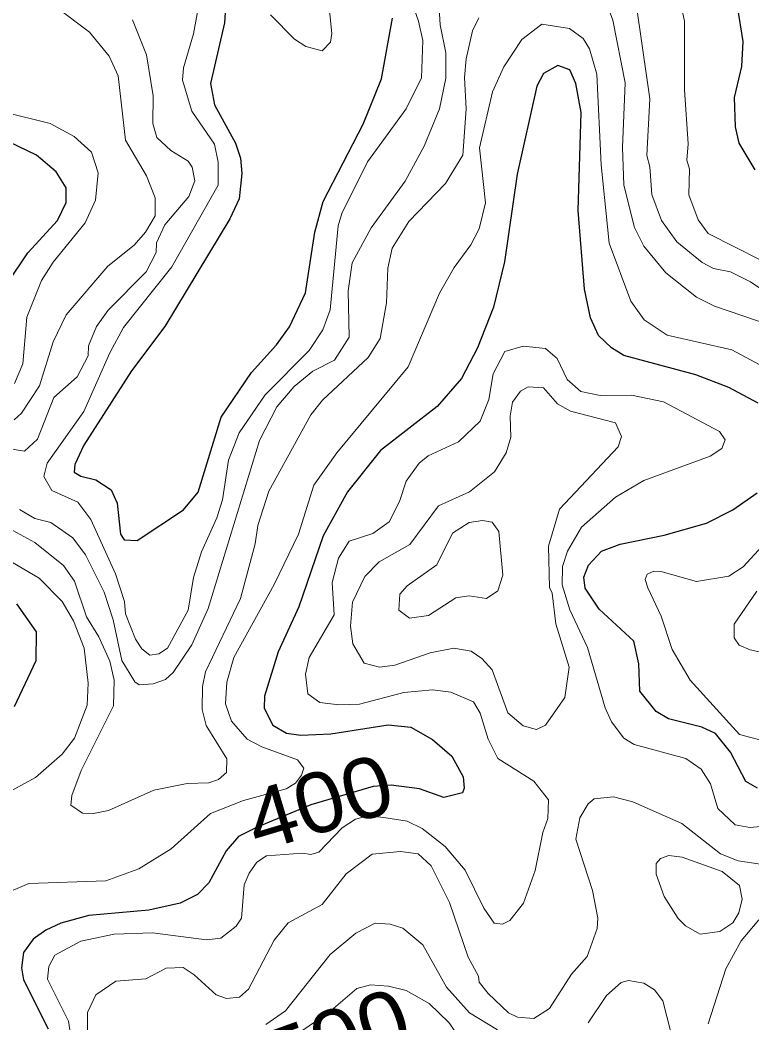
# Model space of a CAD drawing. Extents: x 673.6 to 698.9, y 7012 to 7040.1.
# Drawn here: x 682.883 to 683.856, y 7013.137 to 7014.47 of the extents above; entities that cross this region are included whole.
import ezdxf
from ezdxf.enums import TextEntityAlignment as Align

# ---------------------------------------------------------------- set-up
doc = ezdxf.new("R2010")
doc.units = 0
doc.header["$LTSCALE"] = 0.032
doc.layers.add('1', color=7, linetype='Continuous', lineweight=25)
doc.layers.add('2', color=7, linetype='Continuous', lineweight=13)
doc.layers.add('61', color=7, linetype='Continuous')

msp = doc.modelspace()

# ---------------------------------------------------------------- linework, layer by layer
at = {"layer": '1'}
for points in [[(683.1565, 7014.4866), (683.1552, 7014.4659), (683.1364, 7014.3852), (683.1418, 7014.3568), (683.1696, 7014.3062), (683.1763, 7014.2861), (683.1779, 7014.2656), (683.1746, 7014.2322), (683.1623, 7014.2055), (683.0758, 7014.0623), (683.0316, 7014.0033), (682.9681, 7013.9048), (682.9562, 7013.8789), (682.9554, 7013.869), (682.9643, 7013.8635), (682.984, 7013.8587), (683.0044, 7013.8455), (683.0126, 7013.8276), (683.0169, 7013.7865), (683.0218, 7013.779), (683.0389, 7013.778), (683.1007, 7013.8186), (683.1199, 7013.8424), (683.1505, 7013.9417), (683.1909, 7014.0014), (683.2244, 7014.038), (683.2415, 7014.0617), (683.2625, 7014.1069), (683.275, 7014.1879), (683.2864, 7014.2286), (683.3394, 7014.3313), (683.3636, 7014.3913), (683.3783, 7014.4722)], [(683.8361, 7014.4882), (683.8436, 7014.4409), (683.8419, 7014.4078), (683.8321, 7014.3666), (683.8337, 7014.3276), (683.8386, 7014.3059), (683.8599, 7014.2705)], [(683.8641, 7013.9603), (683.825, 7013.9814), (683.7815, 7013.9983), (683.6859, 7014.024), (683.6691, 7014.0341), (683.6519, 7014.0506), (683.6416, 7014.0738), (683.6334, 7014.112), (683.6249, 7014.2167), (683.629, 7014.3469), (683.622, 7014.3854), (683.6141, 7014.4035), (683.5982, 7014.4094), (683.5788, 7014.3984), (683.5699, 7014.3816), (683.5439, 7014.2647), (683.5272, 7014.1484), (683.5124, 7014.0879)], [(682.8686, 7014.1225), (682.8938, 7014.1604), (682.9332, 7014.2034), (682.9445, 7014.2273), (682.9445, 7014.2466), (682.9314, 7014.268), (682.9054, 7014.29), (682.8574, 7014.3132)], [(683.5124, 7014.0879), (683.4914, 7014.0338), (683.4702, 7013.9932), (683.4378, 7013.9562), (683.3623, 7013.8976), (683.3187, 7013.8427)], [(683.3187, 7013.8427), (683.2861, 7013.784), (683.2537, 7013.6899), (683.2263, 7013.63), (683.2083, 7013.5709), (683.2076, 7013.5552), (683.2194, 7013.5326), (683.2375, 7013.5218), (683.2564, 7013.5195), (683.2963, 7013.521), (683.3726, 7013.5332), (683.4025, 7013.5298), (683.4313, 7013.5134), (683.4573, 7013.4914), (683.4721, 7013.464), (683.4736, 7013.4487), (683.4713, 7013.4425), (683.4466, 7013.4365), (683.4143, 7013.448), (683.3764, 7013.4528), (683.3525, 7013.4511), (683.2696, 7013.4266), (683.1983, 7013.3972), (683.1739, 7013.3845), (683.1572, 7013.3654), (683.1344, 7013.3231), (683.119, 7013.3077), (683.0961, 7013.2961), (683.0547, 7013.2866), (682.9748, 7013.2796), (682.9377, 7013.2695), (682.9179, 7013.2603), (682.9008, 7013.248), (682.8879, 7013.2305), (682.8855, 7013.21), (682.8879, 7013.1941), (682.9207, 7013.129)], [(683.8635, 7013.4487), (683.8477, 7013.4578), (683.8273, 7013.4969), (683.8076, 7013.5216), (683.7893, 7013.53), (683.745, 7013.5408), (683.7286, 7013.5507), (683.707, 7013.5778), (683.7055, 7013.6139), (683.699, 7013.644), (683.6527, 7013.6866), (683.6341, 7013.7147), (683.6325, 7013.7293), (683.6388, 7013.745), (683.656, 7013.7639), (683.6808, 7013.7733), (683.7393, 7013.785), (683.7956, 7013.8011), (683.8305, 7013.8189), (683.863, 7013.8413)], [(682.8759, 7013.5572), (682.9049, 7013.6185), (682.9052, 7013.6567), (682.8793, 7013.6939)]]:
    msp.add_lwpolyline(points, dxfattribs=at)
at = {"layer": '2'}
for points in [[(683.1069, 7013.6856), (683.1139, 7013.7289), (683.1244, 7013.763), (683.1451, 7013.8081), (683.1523, 7013.8322), (683.1606, 7013.8848), (683.1745, 7013.9209), (683.209, 7013.9714), (683.2675, 7014.0304), (683.2858, 7014.0579), (683.2955, 7014.0843), (683.3061, 7014.1961), (683.3112, 7014.2124), (683.3449, 7014.2814), (683.3966, 7014.3517), (683.4169, 7014.3926), (683.4186, 7014.4424), (683.4129, 7014.4682), (683.381, 7014.5594)], [(683.216, 7014.4765), (683.248, 7014.4444), (683.2633, 7014.4345), (683.2849, 7014.4285), (683.2958, 7014.4401), (683.2979, 7014.4518), (683.2881, 7014.5494)], [(683.6568, 7014.5083), (683.6712, 7014.4695), (683.6874, 7014.386), (683.6841, 7014.3003), (683.6859, 7014.2503), (683.6999, 7014.1941), (683.7122, 7014.1691), (683.7414, 7014.1336), (683.7824, 7014.1013), (683.806, 7014.0895), (683.8801, 7014.0641)], [(683.122, 7014.4945), (683.1141, 7014.4515), (683.1006, 7014.4061), (683.0991, 7014.3896), (683.1116, 7014.3487), (683.1417, 7014.3047), (683.1468, 7014.2806), (683.1467, 7014.2503), (683.0853, 7014.1417), (683.0211, 7014.0612), (683.0026, 7014.0274), (682.9683, 7013.9492), (682.9194, 7013.8808), (682.915, 7013.8632), (682.9258, 7013.8443), (682.9601, 7013.8291), (682.9774, 7013.8061), (683.0104, 7013.7336), (683.022, 7013.6971), (683.0237, 7013.6807), (683.037, 7013.647)], [(683.4393, 7014.5001), (683.4418, 7014.4633), (683.4491, 7014.4262), (683.4492, 7014.3924), (683.4408, 7014.3515)], [(683.8944, 7014.0948), (683.8539, 7014.1219), (683.8274, 7014.1348), (683.8049, 7014.1396), (683.7899, 7014.1472), (683.7559, 7014.1749), (683.7356, 7014.2032), (683.7227, 7014.2379), (683.7202, 7014.2747), (683.7163, 7014.2897), (683.7204, 7014.3647), (683.7014, 7014.4978)], [(683.7606, 7014.4948), (683.7663, 7014.4681), (683.7663, 7014.377), (683.7712, 7014.3049), (683.7696, 7014.2836), (683.7729, 7014.2713), (683.7721, 7014.2372), (683.7844, 7014.2043), (683.7978, 7014.186), (683.8679, 7014.1507)], [(682.9327, 7014.486), (682.9758, 7014.4537), (683.0017, 7014.4215), (683.0139, 7014.3956)], [(682.8491, 7013.8047), (682.9032, 7013.7751), (682.941, 7013.7448), (682.9559, 7013.7241), (682.9718, 7013.6764), (682.9881, 7013.65), (683.0029, 7013.6177), (683.0086, 7013.5922), (683.0078, 7013.5584), (682.9645, 7013.4724), (682.9522, 7013.4391), (682.9511, 7013.4261), (682.9662, 7013.4157), (682.9811, 7013.4151), (683.0008, 7013.4192), (683.0612, 7013.4462), (683.1053, 7013.4552), (683.1341, 7013.456), (683.1472, 7013.4605), (683.1579, 7013.4698), (683.1581, 7013.4878), (683.1308, 7013.5323), (683.1254, 7013.5532), (683.1257, 7013.5839), (683.13, 7013.6034), (683.1763, 7013.7011), (683.196, 7013.7734), (683.1994, 7013.798), (683.214, 7013.8437), (683.2697, 7013.9448), (683.2853, 7013.9644), (683.3462, 7014.0212), (683.3619, 7014.0462), (683.3702, 7014.0939), (683.3719, 7014.1401), (683.3778, 7014.1663), (683.4002, 7014.2017), (683.4487, 7014.2526), (683.4716, 7014.2899), (683.4762, 7014.3515), (683.4741, 7014.3934), (683.4763, 7014.418), (683.4848, 7014.4552), (683.4931, 7014.4724)], [(682.8594, 7013.9015), (682.8892, 7013.8966), (682.9067, 7013.9125), (682.9285, 7013.9682), (682.9594, 7013.9953), (682.9741, 7014.0236), (682.9742, 7014.0368), (682.985, 7014.0623), (683.0007, 7014.0842), (683.0511, 7014.1348), (683.0642, 7014.1605), (683.0649, 7014.1734), (683.0756, 7014.1976), (683.1075, 7014.2352), (683.1156, 7014.256), (683.1121, 7014.2742), (683.107, 7014.282), (683.0837, 7014.2964), (683.0654, 7014.3135), (683.0597, 7014.3322), (683.0603, 7014.3687), (683.0513, 7014.4233), (683.0327, 7014.4697)], [(683.8846, 7014.0017), (683.8292, 7014.0312), (683.7432, 7014.051), (683.7126, 7014.0711), (683.6948, 7014.0959), (683.666, 7014.1731), (683.6555, 7014.277), (683.6497, 7014.3975), (683.6402, 7014.4314), (683.6318, 7014.4451), (683.6135, 7014.4585), (683.5766, 7014.464), (683.5503, 7014.4438), (683.5262, 7014.4074), (683.5113, 7014.3741), (683.4937, 7014.3), (683.5017, 7014.2269), (683.4934, 7014.1921), (683.4826, 7014.1707), (683.4602, 7014.1407), (683.4408, 7014.1066), (683.3991, 7014.0089), (683.3042, 7013.8946), (683.2738, 7013.8516), (683.2535, 7013.7864), (683.2209, 7013.7195), (683.1676, 7013.6226), (683.1583, 7013.5899), (683.1566, 7013.5608), (683.1642, 7013.5377)], [(683.0139, 7014.3956), (683.0236, 7014.3102), (683.0516, 7014.2628), (683.0629, 7014.2335), (683.0629, 7014.2093), (683.0501, 7014.1877)], [(682.8761, 7013.9867), (682.8873, 7014.0127), (682.8926, 7014.0746), (682.9119, 7014.1237), (682.9274, 7014.1478), (682.9698, 7014.2001), (682.9836, 7014.2303), (682.9873, 7014.2664), (682.9785, 7014.294), (682.9552, 7014.3149), (682.9235, 7014.332), (682.8612, 7014.3476)], [(683.4408, 7014.3515), (683.4202, 7014.3022), (683.3953, 7014.2555), (683.3501, 7014.1934), (683.3245, 7014.1471), (683.3194, 7014.1099)], [(683.0501, 7014.1877), (683.0352, 7014.1705), (682.9999, 7014.1426), (682.9449, 7014.078), (682.9273, 7014.0418), (682.9091, 7013.9834), (682.8852, 7013.9473), (682.8757, 7013.9384)], [(683.3194, 7014.1099), (683.3209, 7014.0482), (683.3014, 7014.0177), (683.2723, 7014.003), (683.2476, 7013.9827), (683.2248, 7013.9555), (683.2015, 7013.9109), (683.1334, 7013.6875), (683.1118, 7013.6392), (683.0867, 7013.6024), (683.0768, 7013.5934), (683.0604, 7013.5875), (683.0419, 7013.586), (683.0358, 7013.5902), (683.0185, 7013.6187), (683.0071, 7013.6727), (682.9954, 7013.7095), (682.9706, 7013.7588), (682.9536, 7013.7815), (682.9242, 7013.802), (682.9032, 7013.8072), (682.8826, 7013.819)], [(682.9527, 7013.1077), (682.9478, 7013.1394), (682.92, 7013.1952), (682.9218, 7013.2119), (682.9295, 7013.2267), (682.9644, 7013.2457), (683.0087, 7013.2547), (683.0596, 7013.2564), (683.1311, 7013.2474), (683.1502, 7013.2496), (683.1705, 7013.2655), (683.1778, 7013.2763), (683.1814, 7013.3202), (683.1877, 7013.3358), (683.1981, 7013.3505), (683.2107, 7013.359), (683.2586, 7013.3625), (683.2697, 7013.3607), (683.2804, 7013.3636), (683.3116, 7013.396), (683.3293, 7013.4077), (683.3462, 7013.4122), (683.3668, 7013.41), (683.3978, 7013.4048), (683.4179, 7013.3953), (683.4482, 7013.3714), (683.4747, 7013.3399), (683.4995, 7013.2894), (683.5136, 7013.2694), (683.5244, 7013.268), (683.5344, 7013.2731), (683.5524, 7013.296), (683.5679, 7013.3395), (683.5781, 7013.3901), (683.5847, 7013.4085), (683.5855, 7013.4335), (683.5663, 7013.4581), (683.5181, 7013.4884), (683.5056, 7013.5138), (683.4948, 7013.5487), (683.4861, 7013.5634), (683.4556, 7013.5765), (683.4316, 7013.5795), (683.3933, 7013.576), (683.3346, 7013.5606), (683.3071, 7013.5597), (683.2817, 7013.5628), (683.266, 7013.5744), (683.2626, 7013.6003), (683.2674, 7013.6223), (683.3009, 7013.679), (683.2982, 7013.7221), (683.3067, 7013.7546), (683.3209, 7013.7769), (683.3521, 7013.7873), (683.3739, 7013.8026), (683.3878, 7013.8297), (683.3964, 7013.8568), (683.4136, 7013.8807), (683.4255, 7013.8906), (683.4661, 7013.9093), (683.4947, 7013.9366), (683.5065, 7013.9653), (683.5122, 7013.9995), (683.5276, 7014.0292), (683.5519, 7014.0363), (683.5815, 7014.0332), (683.597, 7014.0197), (683.6106, 7013.9919), (683.6286, 7013.9762), (683.6542, 7013.9706), (683.696, 7013.9713), (683.7384, 7013.9623), (683.8127, 7013.9229), (683.8205, 7013.9116), (683.8159, 7013.9003), (683.8003, 7013.8902), (683.7122, 7013.8579), (683.6744, 7013.8356), (683.6294, 7013.7958), (683.6109, 7013.7639)], [(683.8695, 7013.5121), (683.8395, 7013.5203), (683.7737, 7013.5925), (683.7501, 7013.6333), (683.7355, 7013.6774), (683.7176, 7013.7152), (683.7139, 7013.7262), (683.7167, 7013.7333), (683.7257, 7013.7372), (683.7367, 7013.7365), (683.7824, 7013.7233), (683.8253, 7013.7304), (683.8443, 7013.743), (683.8696, 7013.7706)], [(682.8618, 7013.4399), (682.9038, 7013.4629), (682.9392, 7013.4941), (682.9558, 7013.5151), (682.9724, 7013.5593), (682.9741, 7013.5883), (682.9688, 7013.6347), (682.9544, 7013.6714), (682.9392, 7013.6971), (682.9089, 7013.7277), (682.8584, 7013.7574)], [(683.6109, 7013.7639), (683.6044, 7013.7434), (683.6038, 7013.7191), (683.6139, 7013.6858), (683.6372, 7013.6356), (683.6607, 7013.5554)], [(683.8622, 7013.7105), (683.8323, 7013.6668), (683.8322, 7013.6485), (683.8389, 7013.6387), (683.8536, 7013.6327), (683.8675, 7013.6296)], [(683.037, 7013.647), (683.0454, 7013.6339), (683.0559, 7013.6255), (683.0679, 7013.6275), (683.0795, 7013.635), (683.1069, 7013.6856)], [(683.6607, 7013.5554), (683.6694, 7013.5369), (683.6859, 7013.5153), (683.6995, 7013.5067), (683.7682, 7013.4882), (683.7884, 7013.4741), (683.8007, 7013.4548), (683.8106, 7013.4219), (683.8335, 7013.4002), (683.8529, 7013.3965), (683.8679, 7013.3977)], [(683.1642, 7013.5377), (683.1852, 7013.5141), (683.2045, 7013.5037), (683.2519, 7013.4863), (683.2603, 7013.4755), (683.2574, 7013.466)], [(683.2574, 7013.466), (683.2493, 7013.4557), (683.2371, 7013.4478), (683.1802, 7013.4324), (683.1363, 7013.4152), (683.0841, 7013.3683), (683.0411, 7013.3418), (682.9975, 7013.3256), (682.8949, 7013.3221), (682.8589, 7013.3065)], [(683.8964, 7013.3433), (683.8374, 7013.3522), (683.8141, 7013.3616), (683.7627, 7013.402), (683.6976, 7013.4305), (683.6718, 7013.4373), (683.6463, 7013.4346), (683.6381, 7013.4279), (683.6273, 7013.4093), (683.6217, 7013.3811), (683.6439, 7013.3128), (683.6511, 7013.2761), (683.6504, 7013.2624), (683.6371, 7013.2252), (683.6162, 7013.2015), (683.5871, 7013.1562), (683.5662, 7013.1429), (683.5446, 7013.1446), (683.5326, 7013.1502), (683.5053, 7013.1758), (683.4935, 7013.1911), (683.4924, 7013.1991), (683.4789, 7013.2241), (683.4539, 7013.2971), (683.4295, 7013.3457), (683.4126, 7013.3616), (683.3891, 7013.3649), (683.3513, 7013.361), (683.3166, 7013.335), (683.2847, 7013.2943), (683.2398, 7013.2697), (683.2211, 7013.2467), (683.1871, 7013.1819), (683.175, 7013.1709)], [(683.2102, 7013.1346), (683.236, 7013.1529), (683.2957, 7013.2279), (683.3295, 7013.2562), (683.3551, 7013.2694), (683.3751, 7013.2679), (683.3922, 7013.2626), (683.4187, 7013.2408), (683.45, 7013.1844), (683.4807, 7013.1505), (683.5178, 7013.1276)], [(683.7976, 7013.1356), (683.821, 7013.2089), (683.8414, 7013.246), (683.865, 7013.2738)], [(683.175, 7013.1709), (683.1577, 7013.1694), (683.1438, 7013.1742), (683.1147, 7013.201), (683.1002, 7013.2104), (683.0776, 7013.2095)], [(683.0776, 7013.2095), (683.0507, 7013.1955), (683.0107, 7013.1923), (682.984, 7013.1742), (682.9732, 7013.1508), (682.9732, 7013.1173)], [(683.4648, 7013.1211), (683.453, 7013.1376), (683.4271, 7013.1629), (683.3965, 7013.18), (683.3728, 7013.1858), (683.3492, 7013.1874), (683.3311, 7013.1827), (683.2937, 7013.1506), (683.2537, 7013.1237)], [(683.6384, 7013.1368), (683.6628, 7013.1734), (683.682, 7013.1907), (683.6919, 7013.1931), (683.7123, 7013.1898), (683.7264, 7013.181), (683.7374, 7013.1663), (683.7482, 7013.1245)]]:
    msp.add_lwpolyline(points, dxfattribs=at)
for points in [[(683.5139, 7013.8693), (683.5293, 7013.8943), (683.5355, 7013.9153), (683.5347, 7013.943), (683.5378, 7013.962), (683.5485, 7013.9763), (683.5585, 7013.9821), (683.5791, 7013.981), (683.5975, 7013.9597), (683.6149, 7013.9497), (683.6745, 7013.9343), (683.6825, 7013.9164), (683.678, 7013.9025), (683.6002, 7013.8198), (683.5856, 7013.7704), (683.587, 7013.7153), (683.5904, 7013.7081), (683.5953, 7013.6672), (683.6132, 7013.6097), (683.6075, 7013.5693), (683.5817, 7013.5324), (683.5696, 7013.5269), (683.5521, 7013.5316), (683.5317, 7013.5488), (683.5108, 7013.6063), (683.497, 7013.621), (683.4827, 7013.6307), (683.46, 7013.635), (683.4284, 7013.6289), (683.3814, 7013.6122), (683.3609, 7013.6098), (683.3406, 7013.615), (683.3257, 7013.6408), (683.3226, 7013.6641), (683.3253, 7013.696), (683.3414, 7013.7303), (683.3608, 7013.7495), (683.4014, 7013.7726), (683.4394, 7013.8239), (683.4808, 7013.8427)], [(683.4804, 7013.802), (683.4981, 7013.8045), (683.5106, 7013.8022), (683.5196, 7013.79), (683.5248, 7013.7317), (683.5183, 7013.7111), (683.503, 7013.7011), (683.4803, 7013.7043), (683.4625, 7013.7018), (683.4261, 7013.6781), (683.4009, 7013.6748), (683.3868, 7013.6855), (683.3879, 7013.7066), (683.3976, 7013.7176), (683.4371, 7013.7457), (683.458, 7013.7878)], [(683.758, 7013.2757), (683.7391, 7013.3048), (683.7286, 7013.3346), (683.7288, 7013.3487), (683.7345, 7013.3555), (683.7455, 7013.3592), (683.763, 7013.3571), (683.8165, 7013.3381), (683.8394, 7013.3194), (683.8427, 7013.3013), (683.8383, 7013.283), (683.8305, 7013.2698), (683.8133, 7013.2583), (683.7872, 7013.2549), (683.7678, 7013.266)]]:
    msp.add_lwpolyline(points, close=True, dxfattribs=at)

# ---------------------------------------------------------------- texts
at = {"layer": '61', "width": 1.1}
for s, rotation, p in [('400', 16.715, (683.2926, 7013.3918)), ('500', 19.839, (683.3177, 7013.0778))]:
    msp.add_text(s, height=0.08, rotation=rotation, dxfattribs=at).set_placement(p, align=Align.CENTER)

doc.saveas('drawing.dxf')
